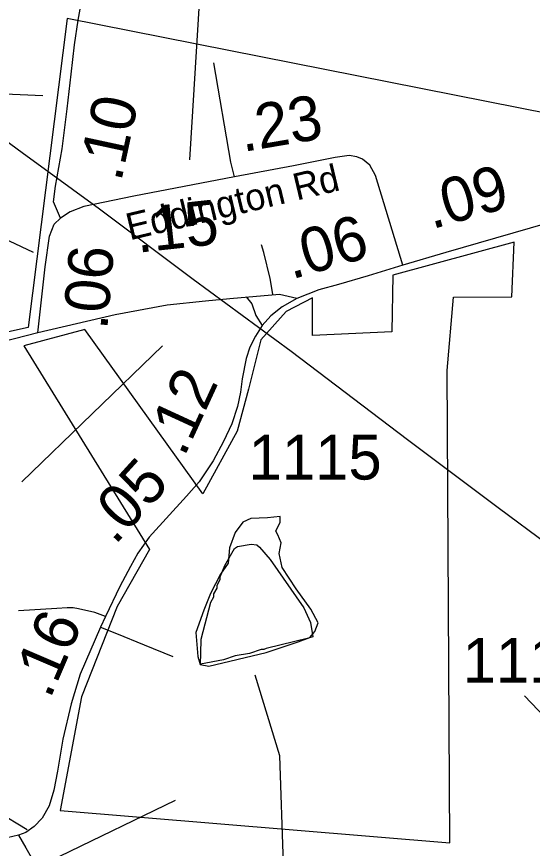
# Model space of a CAD drawing. Extents: x 1159738 to 1321356, y 736314 to 882035.
# Drawn here: x 1271869 to 1273311, y 755538 to 757861 of the extents above; entities that cross this region are included whole.
import ezdxf

# ---------------------------------------------------------------- set-up
doc = ezdxf.new("R2010")
doc.units = 0
for name, color, linetype in [('Exist Boundary Political City Limit New', 7, 'Continuous'), ('Exist Hydrographic Misc Water Feature', 7, 'Continuous'), ('Exist Hydrographic Pond Under 1500 Sq Ft', 7, 'Continuous'), ('Exist Road Non-System Type 51', 7, 'Continuous'), ('Exist Road Secondary Mileage Hundredths English Label', 7, 'Continuous'), ('Exist Road Secondary Type 41 Attributed', 7, 'Continuous'), ('Exist Road Secondary Type 51 Attributed', 7, 'Continuous'), ('Exist Road Secondary Type 51 Label', 7, 'Continuous'), ('Exist Road Secondary Type 51 Number Label', 7, 'Continuous'), ('Exist Utilities Electrical Transmission Line', 7, 'Continuous'), ('Map Preparation Boundary City Limit Buffer Line', 7, 'Continuous')]:
    doc.layers.add(name, color=color, linetype=linetype)

msp = doc.modelspace()

# ---------------------------------------------------------------- linework, layer by layer
at = {"layer": 'Exist Boundary Political City Limit New'}
msp.add_line((1273252.8, 757078.7), (1273260, 757231), dxfattribs=at)
for points in [[(1274481.5, 755451.1), (1274521.9, 755872.3), (1274714.5, 755684.3), (1274861.9, 755786.6), (1274662.2, 756053.1), (1274750.1, 756124.5), (1274797.7, 756231.5), (1274866.6, 756443.3), (1274918.8, 756594.5), (1274747.6, 756613.5), (1274797.5, 757119.5), (1274295.9, 757459.2), (1274174.6, 757273.7), (1274081.9, 757361.7), (1273991.5, 757464), (1272010.1, 757855.7), (1271901.3, 756992.7), (1271608.9, 756928.5)], [(1273260, 757231), (1272920.4, 757139), (1272917.6, 756980.9), (1272696.4, 756970.5), (1272696.4, 757075.1), (1272623, 757037.1), (1272551.7, 756958.6), (1272517.2, 756820.6), (1272485.2, 756703.2), (1272390.1, 756528.3), (1272060.3, 756986.8), (1271889.1, 756941.6), (1272241, 756373), (1272150.7, 756213.5), (1272050.8, 755961.3), (1271991.4, 755643.3), (1273079.9, 755553), (1273072.8, 756872.8)], [(1273072.8, 756872.8), (1273089.9, 757077.5), (1273252.8, 757078.7)]]:
    msp.add_lwpolyline(points, dxfattribs=at)
at = {"layer": 'Exist Hydrographic Misc Water Feature'}
for points in [[(1272566.5, 756095.7), (1272560.5, 756092.9), (1272552.5, 756093.1), (1272520.2, 756082), (1272480, 756075.2), (1272447.6, 756064.1), (1272383.3, 756052.3), (1272384.2, 756081.9), (1272385.3, 756121.9), (1272412.2, 756225.1), (1272420.6, 756240.8), (1272420.8, 756248.8), (1272429.3, 756264.6), (1272429.5, 756272.6), (1272437.9, 756288.4), (1272438.1, 756296.4), (1272451, 756327.9), (1272478.3, 756375.2), (1272486.5, 756381), (1272524.6, 756387.8), (1272540.6, 756385.4), (1272548.4, 756379.2), (1272577.4, 756344.3), (1272671.7, 756209.7), (1272690.6, 756169.1), (1272697, 756129), (1272685.4, 756125.3), (1272566.5, 756095.7)], [(1272204.3, 751697.8), (1272172.8, 751754.6), (1272183.7, 751862.7), (1272251.8, 751943.4), (1272548.7, 752144.2), (1272821.7, 752388.2), (1273260.8, 752970.2), (1273258.7, 753209.9), (1273094.8, 753682.6), (1273070.8, 753699.5), (1273040.7, 753824.8), (1272771.7, 754431), (1272671.7, 754761.2), (1272615.7, 754860.8), (1272600.7, 754953), (1272576.7, 754969.9), (1272539.7, 755170.9), (1272543.7, 755348), (1272614.7, 755494.4), (1272604.7, 755796.6), (1272535.7, 756021.2)]]:
    msp.add_lwpolyline(points, dxfattribs=at)
at = {"layer": 'Exist Hydrographic Pond Under 1500 Sq Ft'}
msp.add_lwpolyline([(1272501.4, 756449.4), (1272480.2, 756419.7), (1272464.6, 756377.2), (1272460.4, 756334.7), (1272439.1, 756303.5), (1272410.8, 756249.7), (1272392.4, 756202.9), (1272369.8, 756140.6), (1272375.4, 756074), (1272382.5, 756051.3), (1272406.6, 756047.1), (1272566.5, 756085.3), (1272611.8, 756099.5), (1272655.7, 756115.1), (1272688.3, 756126.4), (1272702.4, 756143.4), (1272712.3, 756167.5), (1272691.1, 756205.7), (1272650.1, 756262.4), (1272611.8, 756321.9), (1272603.3, 756361.6), (1272609, 756391.3), (1272599.1, 756414), (1272593.4, 756423.9), (1272606.2, 756449.4), (1272606.2, 756465), (1272570.8, 756460.7), (1272524.1, 756459.3), (1272524.1, 756459.3)], close=True, dxfattribs=at)
at = {"layer": 'Exist Road Non-System Type 51'}
for points in [[(1272040.9, 757851.1), (1272063, 757969.6), (1272085.2, 758126.6), (1272090.9, 758162.8), (1272101.5, 758183), (1272121.8, 758206.1), (1272140, 758221.5), (1272150.6, 758234), (1272159.3, 758251.4), (1272163.1, 758266.8), (1272162.2, 758295.7), (1272168, 758381.1), (1272177.6, 758428.3), (1272191.1, 758490), (1272195.9, 758561.8), (1272195.9, 758583.9), (1272188.2, 758597.4), (1272171.8, 758623.3)], [(1272478.6, 757413.3), (1272468, 757454.7), (1272420.1, 757732.2)], [(1272584.9, 757085.3), (1272577.5, 757129.9), (1272559.7, 757202.6), (1272553.7, 757223.3)], [(1272510.7, 757077.9), (1272527, 757058.6), (1272537.4, 757026), (1272555.9, 756998.5)], [(1272117.3, 756185.4), (1272087.4, 756196.6), (1272042.4, 756207.2), (1272027.7, 756209.5), (1272010.4, 756209.9), (1271981.4, 756208.1), (1271874.1, 756201)], [(1272103.3, 756156.1), (1272148.7, 756137.8), (1272225.3, 756106.6), (1272305.5, 756074.1)]]:
    msp.add_lwpolyline(points, dxfattribs=at)
at = {"layer": 'Exist Road Secondary Mileage Hundredths English Label'}
msp.add_line((1271898.4, 755589.5), (1271140.8, 756053), dxfattribs=at)
at = {"layer": 'Exist Road Secondary Type 41 Attributed'}
for points in [[(1272652.4, 757074.1), (1272603.7, 757085.2), (1272465.2, 757072.6), (1272397, 757066.6), (1272290.3, 757054.8), (1272145, 757028.2), (1271928.5, 756977.4)], [(1271928.5, 756977.4), (1271797.6, 756944.5), (1271519.5, 756882.3), (1271359.1, 756857.8), (1271042.1, 756851), (1270768.5, 756839.2), (1270570.9, 756829.6), (1270390, 756809.6), (1270285.4, 756787.4), (1270185.8, 756755.6), (1270105.7, 756715.5), (1270003.4, 756648.5), (1269935.1, 756581.9), (1269896, 756533.9), (1269739.2, 756339.9)]]:
    msp.add_lwpolyline(points, dxfattribs=at)
at = {"layer": 'Exist Road Secondary Type 51 Attributed'}
for points in [[(1271992.3, 757297.9), (1271972.7, 757343.7), (1271977.7, 757387.6), (1271996.8, 757492.1), (1272010.8, 757603.2), (1272021.6, 757699.8), (1272030.7, 757781.9), (1272040.9, 757851.1)], [(1272948.9, 757166.8), (1272872, 757417.1), (1272856.3, 757445.9), (1272835.9, 757462.4), (1272819.7, 757469.8), (1272798.8, 757472.9), (1272759.6, 757467.6), (1272643.4, 757444.6), (1272478.6, 757413.3), (1272196.4, 757359.7), (1272057.4, 757330.5), (1272019.3, 757315.8), (1271992.3, 757297.9)], [(1271928.5, 756977.4), (1271949.3, 757161.8), (1271961.2, 757247.3), (1271974.4, 757280.9), (1271992.3, 757297.9)], [(1273395.1, 757296.1), (1273068.4, 757202.1), (1272948.9, 757166.8)], [(1272948.9, 757166.8), (1272851.3, 757137.2), (1272768.6, 757113.2), (1272714.3, 757097.7), (1272652.4, 757074.1)], [(1272652.4, 757074.1), (1272611, 757050.6), (1272579.3, 757025.4), (1272555.9, 756998.5), (1272536.7, 756968.9), (1272521.4, 756937.9), (1272510.5, 756906.1), (1272499.2, 756849.6), (1272494.9, 756812.1), (1272486.6, 756772), (1272470.5, 756723.8), (1272447.8, 756674.6), (1272418.7, 756620.3), (1272379.1, 756561.4), (1272343.8, 756521.2)], [(1272343.8, 756521.2), (1272239.4, 756406.6), (1272208.3, 756362.1), (1272187.1, 756325.4)], [(1272187.1, 756325.4), (1272157.6, 756269.1), (1272117.3, 756185.4), (1272103.3, 756156.1), (1272046.8, 756024.2), (1272021.5, 755942), (1271998.8, 755842.4), (1271983.9, 755753.9), (1271973.4, 755700.4), (1271960.1, 755657.1), (1271940.9, 755622), (1271917.9, 755599), (1271895.1, 755582.1), (1271874.2, 755574.5)], [(1271874.2, 755574.5), (1271842.6, 755566.9), (1271823.9, 755567.8), (1271796.3, 755573.6)], [(1271874.2, 755574.5), (1271894.7, 755539.7), (1271925.2, 755487.3), (1271954.3, 755445.2), (1271981.9, 755410.6)]]:
    msp.add_lwpolyline(points, dxfattribs=at)
at = {"layer": 'Exist Road Secondary Type 51 Label'}
for points in [[(1271883.8, 756561.4), (1272276.5, 756941.4)], [(1272312.3, 755671.8), (1271989, 755515.5)]]:
    msp.add_lwpolyline(points, dxfattribs=at)
at = {"layer": 'Exist Road Secondary Type 51 Number Label'}
for p, q in [((1272352.9, 757461.1), (1272397.4, 758183)), ((1271942.9, 757639.3), (1270980.4, 757683.9)), ((1271916.2, 757202.6), (1270980.4, 757639.3)), ((1273645.2, 755589.5), (1273288.7, 755963.8))]:
    msp.add_line(p, q, dxfattribs=at)
at = {"layer": 'Exist Utilities Electrical Transmission Line'}
msp.add_lwpolyline([(1271643.6, 757658.1), (1271884.5, 757481.5), (1272100.6, 757324.1), (1272362.9, 757127.6), (1272636.6, 756926.8), (1272961.2, 756680.1), (1273214.9, 756490.2), (1273496.7, 756281.2), (1273801.2, 756057.6), (1273981.6, 755919.4), (1274274.9, 755698), (1274509.1, 755521.7), (1274592.5, 755464.8), (1274635.8, 755239.2), (1274685, 755019.8), (1274724.5, 754853.4), (1274978.3, 754774.1), (1275053.6, 754586.1), (1275158.7, 754355.6), (1275343, 753976.3), (1275450.1, 753710.3), (1275612.4, 753375.8), (1275696.2, 753198)], dxfattribs=at)
at = {"layer": 'Map Preparation Boundary City Limit Buffer Line'}
msp.add_line((1273252.8, 757078.7), (1273260, 757231), dxfattribs=at)
for points in [[(1274481.5, 755451.1), (1274521.9, 755872.3), (1274714.5, 755684.3), (1274861.9, 755786.6), (1274662.2, 756053.1), (1274750.1, 756124.5), (1274797.7, 756231.5), (1274866.6, 756443.3), (1274918.8, 756594.5), (1274747.6, 756613.5), (1274797.5, 757119.5), (1274295.9, 757459.2), (1274174.6, 757273.7), (1274081.9, 757361.7), (1273991.5, 757464), (1272010.1, 757855.7), (1271901.3, 756992.7), (1271608.9, 756928.5)], [(1273260, 757231), (1272920.4, 757139), (1272917.6, 756980.9), (1272696.4, 756970.5), (1272696.4, 757075.1), (1272623, 757037.1), (1272551.7, 756958.6), (1272517.2, 756820.6), (1272485.2, 756703.2), (1272390.1, 756528.3), (1272060.3, 756986.8), (1271889.1, 756941.6), (1272241, 756373), (1272150.7, 756213.5), (1272050.8, 755961.3), (1271991.4, 755643.3), (1273079.9, 755553), (1273072.8, 756872.8)], [(1273072.8, 756872.8), (1273089.9, 757077.5), (1273252.8, 757078.7)]]:
    msp.add_lwpolyline(points, dxfattribs=at)

# ---------------------------------------------------------------- texts
at = {"layer": 'Exist Road Secondary Mileage Hundredths English Label'}
for s, rotation, p in [('.23', 9.7049, (1272501.5, 757482.6)), ('.10', 77.8803, (1272161.2, 757396.9)), ('.09', 16.0472, (1273029.6, 757266.5)), ('.15', 6.2913, (1272207.4, 757201.2)), ('.06', 16.1561, (1272637.5, 757126.5)), ('.06', 85.2217, (1272122.4, 756984.1)), ('.12', 65.3048, (1272337.5, 756628.4)), ('.05', 47.6942, (1272143.9, 756382.7)), ('.16', 66.8255, (1271962.5, 755952.4))]:
    msp.add_text(s, height=125, rotation=rotation, dxfattribs=at).set_placement(p)
at = {"layer": 'Exist Road Secondary Type 51 Label'}
msp.add_text('Eddington Rd', height=75, rotation=13.397, dxfattribs=at).set_placement((1272185.4, 757235.9))
at = {"layer": 'Exist Road Secondary Type 51 Number Label'}
for s, p in [('1115', (1272517.6, 756567.9)), ('1112', (1273115.8, 756000.6))]:
    msp.add_text(s, height=125, dxfattribs=at).set_placement(p)

doc.saveas('drawing.dxf')
